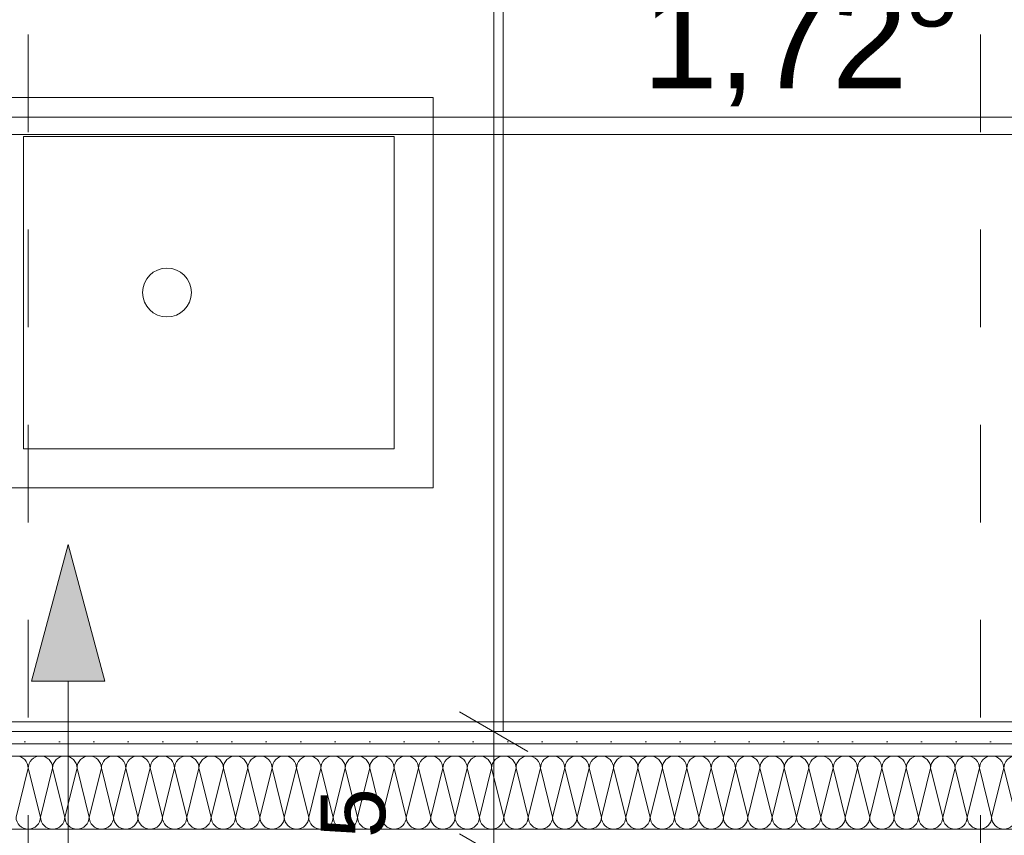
# Model space of a CAD drawing. Header units: metres. Extents: x -4 to 99, y -11 to 17.
# Tile 422 of 656: x 40.441 to 41.45, y 3.829 to 4.665. Entities that reach past the tile are written whole.
import ezdxf

# ---------------------------------------------------------------- set-up
doc = ezdxf.new("R2010")
doc.units = ezdxf.units.M
doc.header["$MEASUREMENT"] = 0
doc.linetypes.add('Untersicht', pattern=[0.1, 0.075, -0.025])
for name, color, linetype in [('152 - Bemaßung_ Beschriftung.Ausbau', 7, 'Continuous'), ('Neubau_401 - Zone.Raum_ Raumbegrenzung_ Whg.', 7, 'Continuous'), ('Neubau_606 - Struktur.Wand Innen Ausbau', 7, 'Continuous'), ('Neubau_650 - Abdeckung.Fußboden Aufbau', 7, 'Continuous'), ('Neubau_653 - Abdeckung.TB Verkofferung', 7, 'Continuous'), ('Neubau_702 - Einrichtung.Möbel Sanitär', 7, 'Continuous')]:
    doc.layers.add(name, color=color, linetype=linetype)
doc.styles.add('ERSTELLTER_STIL_2', font='txt')
doc.dimstyles.new('ERSTELLTER_STIL__1', dxfattribs={"dimtxt": 0.1, "dimasz": 0.0532, "dimexe": 0.18, "dimexo": 0.0625, "dimgap": 0, "dimtad": 1, "dimzin": 0, "dimdsep": 46, "dimtxsty": 'ERSTELLTER_STIL_2', "dimblk": 'ARROWHEAD_2', "dimblk1": 'ARROWHEAD_2', "dimblk2": 'ARROWHEAD_2', "dimcen": 0.09, "dimse1": 1, "dimse2": 1, "dimclrd": 7, "dimclre": 7, "dimclrt": 7, "dimazin": 0, "dimtfac": 1, "dimtdec": 4, "dimtmove": 0, "dimatfit": 3, "dimfxl": 1, "dimtolj": 1, "dimtzin": 0, "dimarcsym": 0})
doc.dimstyles.new('ERSTELLTER_STIL__2', dxfattribs={"dimtxt": 0.1, "dimasz": 0.0532, "dimexe": 0.18, "dimexo": 0.0625, "dimgap": 0, "dimtad": 1, "dimtih": 1, "dimtoh": 1, "dimzin": 0, "dimdsep": 46, "dimtxsty": 'ERSTELLTER_STIL_2', "dimblk": 'ARROWHEAD_2', "dimblk1": 'ARROWHEAD_2', "dimblk2": 'ARROWHEAD_2', "dimcen": 0.09, "dimse1": 1, "dimse2": 1, "dimclrd": 7, "dimclre": 7, "dimclrt": 7, "dimazin": 0, "dimtfac": 1, "dimtdec": 4, "dimtmove": 0, "dimatfit": 3, "dimfxl": 1, "dimtolj": 1, "dimtzin": 0, "dimarcsym": 0})
doc.dimstyles.new('ERSTELLTER_STIL__4', dxfattribs={"dimtxt": 0.1, "dimasz": 0.0532, "dimexe": 0.18, "dimexo": 0.0625, "dimgap": 0, "dimtad": 1, "dimzin": 0, "dimdsep": 46, "dimtxsty": 'ERSTELLTER_STIL_2', "dimblk": 'ARROWHEAD_2', "dimblk1": 'ARROWHEAD_2', "dimblk2": 'ARROWHEAD_2', "dimcen": 0.09, "dimse1": 1, "dimse2": 1, "dimclrd": 7, "dimclre": 7, "dimclrt": 7, "dimazin": 0, "dimtfac": 1, "dimtdec": 4, "dimtmove": 2, "dimatfit": 3, "dimfxl": 1, "dimtolj": 1, "dimtzin": 0, "dimarcsym": 0})
pattern_1 = [(45, (0, 0), (-0.01767767, 0.01767767), [0, -0.025])]

# ---------------------------------------------------------------- blocks, each defined once
blk = doc.blocks.new('*X144')
at = {"layer": 'Neubau_606 - Struktur.Wand Innen Ausbau', "color": 7, "linetype": 'Continuous', "lineweight": 5}
for p, q in [((40.45, 3.8975), (40.4375, 3.8475)), ((40.45, 3.8975), (40.4625, 3.8475)), ((40.475, 3.8975), (40.4625, 3.8475)), ((40.475, 3.8975), (40.4875, 3.8475)), ((40.5, 3.8975), (40.4875, 3.8475)), ((40.5, 3.8975), (40.5125, 3.8475)), ((40.525, 3.8975), (40.5125, 3.8475)), ((40.525, 3.8975), (40.5375, 3.8475)), ((40.55, 3.8975), (40.5375, 3.8475)), ((40.55, 3.8975), (40.5625, 3.8475)), ((40.575, 3.8975), (40.5625, 3.8475)), ((40.575, 3.8975), (40.5875, 3.8475)), ((40.6, 3.8975), (40.5875, 3.8475)), ((40.6, 3.8975), (40.6125, 3.8475)), ((40.625, 3.8975), (40.6125, 3.8475)), ((40.625, 3.8975), (40.6375, 3.8475)), ((40.65, 3.8975), (40.6375, 3.8475)), ((40.65, 3.8975), (40.6625, 3.8475)), ((40.675, 3.8975), (40.6625, 3.8475)), ((40.675, 3.8975), (40.6875, 3.8475)), ((40.7, 3.8975), (40.6875, 3.8475)), ((40.7, 3.8975), (40.7125, 3.8475)), ((40.725, 3.8975), (40.7125, 3.8475)), ((40.725, 3.8975), (40.7375, 3.8475)), ((40.75, 3.8975), (40.7375, 3.8475)), ((40.75, 3.8975), (40.7625, 3.8475)), ((40.775, 3.8975), (40.7625, 3.8475)), ((40.775, 3.8975), (40.7875, 3.8475)), ((40.8, 3.8975), (40.7875, 3.8475)), ((40.8, 3.8975), (40.8125, 3.8475)), ((40.825, 3.8975), (40.8125, 3.8475)), ((40.825, 3.8975), (40.8375, 3.8475)), ((40.85, 3.8975), (40.8375, 3.8475)), ((40.85, 3.8975), (40.8625, 3.8475)), ((40.875, 3.8975), (40.8625, 3.8475)), ((40.875, 3.8975), (40.8875, 3.8475)), ((40.9, 3.8975), (40.8875, 3.8475)), ((40.9, 3.8975), (40.9125, 3.8475)), ((40.925, 3.8975), (40.9125, 3.8475)), ((40.925, 3.8975), (40.9375, 3.8475)), ((40.95, 3.8975), (40.9375, 3.8475)), ((40.95, 3.8975), (40.9625, 3.8475)), ((40.975, 3.8975), (40.9625, 3.8475)), ((40.975, 3.8975), (40.9875, 3.8475)), ((41, 3.8975), (40.9875, 3.8475)), ((41, 3.8975), (41.0125, 3.8475)), ((41.025, 3.8975), (41.0125, 3.8475)), ((41.025, 3.8975), (41.0375, 3.8475)), ((41.05, 3.8975), (41.0375, 3.8475)), ((41.05, 3.8975), (41.0625, 3.8475)), ((41.075, 3.8975), (41.0625, 3.8475)), ((41.075, 3.8975), (41.0875, 3.8475)), ((41.1, 3.8975), (41.0875, 3.8475)), ((41.1, 3.8975), (41.1125, 3.8475)), ((41.125, 3.8975), (41.1125, 3.8475)), ((41.125, 3.8975), (41.1375, 3.8475)), ((41.15, 3.8975), (41.1375, 3.8475)), ((41.15, 3.8975), (41.1625, 3.8475)), ((41.175, 3.8975), (41.1625, 3.8475)), ((41.175, 3.8975), (41.1875, 3.8475)), ((41.2, 3.8975), (41.1875, 3.8475)), ((41.2, 3.8975), (41.2125, 3.8475)), ((41.225, 3.8975), (41.2125, 3.8475)), ((41.225, 3.8975), (41.2375, 3.8475)), ((41.25, 3.8975), (41.2375, 3.8475)), ((41.25, 3.8975), (41.2625, 3.8475)), ((41.275, 3.8975), (41.2625, 3.8475)), ((41.275, 3.8975), (41.2875, 3.8475)), ((41.3, 3.8975), (41.2875, 3.8475)), ((41.3, 3.8975), (41.3125, 3.8475)), ((41.325, 3.8975), (41.3125, 3.8475)), ((41.325, 3.8975), (41.3375, 3.8475)), ((41.35, 3.8975), (41.3375, 3.8475)), ((41.35, 3.8975), (41.3625, 3.8475)), ((41.375, 3.8975), (41.3625, 3.8475)), ((41.375, 3.8975), (41.3875, 3.8475)), ((41.4, 3.8975), (41.3875, 3.8475)), ((41.4, 3.8975), (41.4125, 3.8475)), ((41.425, 3.8975), (41.4125, 3.8475)), ((41.425, 3.8975), (41.4375, 3.8475)), ((41.45, 3.8975), (41.4375, 3.8475)), ((41.45, 3.8975), (41.4625, 3.8475))]:
    blk.add_line(p, q, dxfattribs=at)
for centre, start, end in [((40.4375, 3.8975), 360, 90), ((40.4625, 3.8975), 90, 180), ((40.4625, 3.8975), 360, 90), ((40.4875, 3.8975), 90, 180), ((40.4875, 3.8975), 360, 90), ((40.5125, 3.8975), 90, 180), ((40.5125, 3.8975), 360, 90), ((40.5375, 3.8975), 90, 180), ((40.5375, 3.8975), 360, 90), ((40.5625, 3.8975), 90, 180), ((40.5625, 3.8975), 360, 90), ((40.5875, 3.8975), 90, 180), ((40.5875, 3.8975), 360, 90), ((40.6125, 3.8975), 90, 180), ((40.6125, 3.8975), 360, 90), ((40.6375, 3.8975), 90, 180), ((40.6375, 3.8975), 360, 90), ((40.6625, 3.8975), 90, 180), ((40.6625, 3.8975), 360, 90), ((40.6875, 3.8975), 90, 180), ((40.6875, 3.8975), 360, 90), ((40.7125, 3.8975), 90, 180), ((40.7125, 3.8975), 360, 90), ((40.7375, 3.8975), 90, 180), ((40.7375, 3.8975), 360, 90), ((40.7625, 3.8975), 90, 180), ((40.7625, 3.8975), 360, 90), ((40.7875, 3.8975), 90, 180), ((40.7875, 3.8975), 360, 90), ((40.8125, 3.8975), 90, 180), ((40.8125, 3.8975), 360, 90), ((40.8375, 3.8975), 90, 180), ((40.8375, 3.8975), 360, 90), ((40.8625, 3.8975), 90, 180), ((40.8625, 3.8975), 360, 90), ((40.8875, 3.8975), 90, 180), ((40.8875, 3.8975), 360, 90), ((40.9125, 3.8975), 90, 180), ((40.9125, 3.8975), 360, 90), ((40.9375, 3.8975), 90, 180), ((40.9375, 3.8975), 360, 90), ((40.9625, 3.8975), 90, 180), ((40.9625, 3.8975), 360, 90), ((40.9875, 3.8975), 90, 180), ((40.9875, 3.8975), 360, 90), ((41.0125, 3.8975), 90, 180), ((41.0125, 3.8975), 360, 90), ((41.0375, 3.8975), 90, 180), ((41.0375, 3.8975), 360, 90), ((41.0625, 3.8975), 90, 180), ((41.0625, 3.8975), 360, 90), ((41.0875, 3.8975), 90, 180), ((41.0875, 3.8975), 360, 90), ((41.1125, 3.8975), 90, 180), ((41.1125, 3.8975), 360, 90), ((41.1375, 3.8975), 90, 180), ((41.1375, 3.8975), 360, 90), ((41.1625, 3.8975), 90, 180), ((41.1625, 3.8975), 360, 90), ((41.1875, 3.8975), 90, 180), ((41.1875, 3.8975), 360, 90), ((41.2125, 3.8975), 90, 180), ((41.2125, 3.8975), 360, 90), ((41.2375, 3.8975), 90, 180), ((41.2375, 3.8975), 360, 90), ((41.2625, 3.8975), 90, 180), ((41.2625, 3.8975), 360, 90), ((41.2875, 3.8975), 90, 180), ((41.2875, 3.8975), 360, 90), ((41.3125, 3.8975), 90, 180), ((41.3125, 3.8975), 360, 90), ((41.3375, 3.8975), 90, 180), ((41.3375, 3.8975), 360, 90), ((41.3625, 3.8975), 90, 180), ((41.3625, 3.8975), 360, 90), ((41.3875, 3.8975), 90, 180), ((41.3875, 3.8975), 360, 90), ((41.4125, 3.8975), 90, 180), ((41.4125, 3.8975), 360, 90), ((41.4375, 3.8975), 90, 180), ((41.4375, 3.8975), 360, 90), ((41.4625, 3.8975), 90, 180), ((40.45, 3.8475), 180, 270), ((40.45, 3.8475), 270, 360), ((40.475, 3.8475), 180, 270), ((40.475, 3.8475), 270, 360), ((40.5, 3.8475), 180, 270), ((40.5, 3.8475), 270, 360), ((40.525, 3.8475), 180, 270), ((40.525, 3.8475), 270, 360), ((40.55, 3.8475), 180, 270), ((40.55, 3.8475), 270, 360), ((40.575, 3.8475), 180, 270), ((40.575, 3.8475), 270, 360), ((40.6, 3.8475), 180, 270), ((40.6, 3.8475), 270, 360), ((40.625, 3.8475), 180, 270), ((40.625, 3.8475), 270, 360), ((40.65, 3.8475), 180, 270), ((40.65, 3.8475), 270, 360), ((40.675, 3.8475), 180, 270), ((40.675, 3.8475), 270, 360), ((40.7, 3.8475), 180, 270), ((40.7, 3.8475), 270, 360), ((40.725, 3.8475), 180, 270), ((40.725, 3.8475), 270, 360), ((40.75, 3.8475), 180, 270), ((40.75, 3.8475), 270, 360), ((40.775, 3.8475), 180, 270), ((40.775, 3.8475), 270, 360), ((40.8, 3.8475), 180, 270), ((40.8, 3.8475), 270, 360), ((40.825, 3.8475), 180, 270), ((40.825, 3.8475), 270, 360), ((40.85, 3.8475), 180, 270), ((40.85, 3.8475), 270, 360), ((40.875, 3.8475), 180, 270), ((40.875, 3.8475), 270, 360), ((40.9, 3.8475), 180, 270), ((40.9, 3.8475), 270, 360), ((40.925, 3.8475), 180, 270), ((40.925, 3.8475), 270, 360), ((40.95, 3.8475), 180, 270), ((40.95, 3.8475), 270, 360), ((40.975, 3.8475), 180, 270), ((40.975, 3.8475), 270, 360), ((41, 3.8475), 180, 270), ((41, 3.8475), 270, 360), ((41.025, 3.8475), 180, 270), ((41.025, 3.8475), 270, 360), ((41.05, 3.8475), 180, 270), ((41.05, 3.8475), 270, 360), ((41.075, 3.8475), 180, 270), ((41.075, 3.8475), 270, 360), ((41.1, 3.8475), 180, 270), ((41.1, 3.8475), 270, 360), ((41.125, 3.8475), 180, 270), ((41.125, 3.8475), 270, 360), ((41.15, 3.8475), 180, 270), ((41.15, 3.8475), 270, 360), ((41.175, 3.8475), 180, 270), ((41.175, 3.8475), 270, 360), ((41.2, 3.8475), 180, 270), ((41.2, 3.8475), 270, 360), ((41.225, 3.8475), 180, 270), ((41.225, 3.8475), 270, 360), ((41.25, 3.8475), 180, 270), ((41.25, 3.8475), 270, 360), ((41.275, 3.8475), 180, 270), ((41.275, 3.8475), 270, 360), ((41.3, 3.8475), 180, 270), ((41.3, 3.8475), 270, 360), ((41.325, 3.8475), 180, 270), ((41.325, 3.8475), 270, 360), ((41.35, 3.8475), 180, 270), ((41.35, 3.8475), 270, 360), ((41.375, 3.8475), 180, 270), ((41.375, 3.8475), 270, 360), ((41.4, 3.8475), 180, 270), ((41.4, 3.8475), 270, 360), ((41.425, 3.8475), 180, 270), ((41.425, 3.8475), 270, 360), ((41.45, 3.8475), 180, 270), ((41.45, 3.8475), 270, 360)]:
    blk.add_arc(centre, 0.0125, start, end, dxfattribs=at)
blk = doc.blocks.new('*D611')
at = {"layer": '152 - Bemaßung_ Beschriftung.Ausbau', "color": 7, "linetype": 'Continuous', "lineweight": 5}
for p, q in [((45.7453, 3.7402), (45.8153, 3.6998)), ((45.8328, 3.72), (45.7278, 3.72)), ((45.7803, 0.245), (45.7803, 3.72)), ((45.7453, 0.2652), (45.8153, 0.2248))]:
    blk.add_line(p, q, dxfattribs=at)
at = {"layer": '152 - Bemaßung_ Beschriftung.Ausbau', "color": 7, "lineweight": 5, "char_height": 0.1, "attachment_point": 7, "rotation": 90, "style": 'ERSTELLTER_STIL_2'}
for s, insert in [('\\A1;{\\pql;\\fArial|b0|i0|c0|p38;17\\fArial|b0|i0|c0|p38;\\A1{\\H.66x;\\S5^  ;}}', (45.7614, 3.4979)), ('\\A1;{\\pql;\\fArial|b0|i0|c0|p38;3,47\\fArial|b0|i0|c0|p38;\\A1{\\H.66x;\\S5^  ;}}', (45.7797, 1.7235))]:
    blk.add_mtext(s, dxfattribs=dict(at, insert=insert))
blk = doc.blocks.new('ARROWHEAD_2')
at = {"color": 0, "linetype": 'Continuous', "lineweight": 0}
for p, q in [((-0.378, -0.655), (0.378, 0.655)), ((0, 0), (-1, 0))]:
    blk.add_line(p, q, dxfattribs=at)
blk = doc.blocks.new('*D630')
at = {"layer": '152 - Bemaßung_ Beschriftung.Ausbau', "color": 7, "linetype": 'Continuous', "lineweight": 5}
for p, q in [((40.8922, 3.8302), (40.9622, 3.7898)), ((40.9797, 3.81), (40.8747, 3.81)), ((40.9272, 2.88), (40.9272, 3.81)), ((40.8922, 2.9002), (40.9622, 2.8598)), ((40.9797, 2.88), (40.8747, 2.88))]:
    blk.add_line(p, q, dxfattribs=at)
at = {"layer": '152 - Bemaßung_ Beschriftung.Ausbau', "color": 7, "lineweight": 5, "char_height": 0.1, "attachment_point": 7, "rotation": 90, "style": 'ERSTELLTER_STIL_2'}
for s, insert in [('\\A1;{\\pql;\\fArial|b0|i0|c0|p38;12\\fArial|b0|i0|c0|p38;\\A1{\\H.66x;\\S5^  ;}}', (40.9083, 3.6705)), ('\\A1;{\\pql;\\fArial|b0|i0|c0|p38;93}', (40.9072, 3.2691))]:
    blk.add_mtext(s, dxfattribs=dict(at, insert=insert))
blk = doc.blocks.new('*D631')
at = {"layer": '152 - Bemaßung_ Beschriftung.Ausbau', "color": 7, "linetype": 'Continuous', "lineweight": 5}
for p, q in [((40.8922, 3.9552), (40.9622, 3.9148)), ((40.9797, 3.935), (40.8747, 3.935)), ((40.9272, 3.81), (40.9272, 3.935)), ((40.8922, 3.8302), (40.9622, 3.7898)), ((40.9797, 3.81), (40.8747, 3.81))]:
    blk.add_line(p, q, dxfattribs=at)
blk = doc.blocks.new('*D632')
at = {"layer": '152 - Bemaßung_ Beschriftung.Ausbau', "color": 7, "linetype": 'Continuous', "lineweight": 5}
for p, q in [((40.9272, 5.76), (40.9272, 5.7942)), ((40.9622, 5.7398), (40.8922, 5.7802)), ((40.9797, 5.76), (40.8747, 5.76)), ((40.9272, 3.935), (40.9272, 5.76)), ((40.8922, 3.9552), (40.9622, 3.9148)), ((40.9797, 3.935), (40.8747, 3.935))]:
    blk.add_line(p, q, dxfattribs=at)
at = {"layer": '152 - Bemaßung_ Beschriftung.Ausbau', "color": 7, "lineweight": 5, "insert": (40.9266, 4.6894), "char_height": 0.1, "attachment_point": 7, "rotation": 90, "style": 'ERSTELLTER_STIL_2'}
blk.add_mtext('\\A1;{\\pql;\\fArial|b0|i0|c0|p38;1,82\\fArial|b0|i0|c0|p38;\\A1{\\H.66x;\\S5^  ;}}', dxfattribs=at)
blk = doc.blocks.new('*D634')
at = {"layer": '152 - Bemaßung_ Beschriftung.Ausbau', "color": 7, "linetype": 'Continuous', "lineweight": 5}
for p, q in [((40.375, 4.5121), (40.375, 4.6171)), ((42.1, 4.5121), (42.1, 4.6171)), ((40.3952, 4.5996), (40.3548, 4.5296)), ((42.0798, 4.5296), (42.1202, 4.5996)), ((40.375, 4.5646), (42.1, 4.5646)), ((42.1, 4.5646), (42.1342, 4.5646))]:
    blk.add_line(p, q, dxfattribs=at)
at = {"layer": '152 - Bemaßung_ Beschriftung.Ausbau', "color": 7, "lineweight": 5, "insert": (41.0794, 4.5652), "char_height": 0.1, "attachment_point": 7, "style": 'ERSTELLTER_STIL_2'}
blk.add_mtext('\\A1;{\\pql;\\fArial|b0|i0|c0|p38;1,72\\fArial|b0|i0|c0|p38;\\A1{\\H.66x;\\S5^  ;}}', dxfattribs=at)

msp = doc.modelspace()

# ---------------------------------------------------------------- hatches: boundary and pattern name
at = {"layer": 'Neubau_401 - Zone.Raum_ Raumbegrenzung_ Whg.', "linetype": 'Continuous', "lineweight": 13}
msp.add_hatch(color=1, dxfattribs=at).paths.add_polyline_path([(40.491, 4.1267), (40.4535, 3.9868), (40.5285, 3.9868)])
at = {"layer": 'Neubau_606 - Struktur.Wand Innen Ausbau', "linetype": 'Continuous', "lineweight": 0, "true_color": 0x000000}
h = msp.add_hatch(dxfattribs=at)
h.set_pattern_fill('Gips_0001', color=18, style=0, pattern_type=2)
h.set_pattern_definition(pattern_1)
h.paths.add_polyline_path([(40.165, 3.935), (40.165, 3.9225), (42.325, 3.9225), (42.325, 3.935)])
h = msp.add_hatch(dxfattribs=at)
h.set_pattern_fill('Gips_0001', color=18, style=0, pattern_type=2)
h.set_pattern_definition(pattern_1)
h.paths.add_polyline_path([(40.165, 3.9225), (40.165, 3.91), (42.325, 3.91), (42.325, 3.9225)])
h = msp.add_hatch(dxfattribs=at)
h.set_pattern_fill('Gips_0001', color=18, style=0, pattern_type=2)
h.set_pattern_definition(pattern_1)
h.paths.add_polyline_path([(40.165, 3.835), (40.165, 3.8225), (42.325, 3.8225), (42.325, 3.835)])
at = {"layer": 'Neubau_650 - Abdeckung.Fußboden Aufbau', "linetype": 'Continuous', "lineweight": 13, "true_color": 0xafafaf}
h = msp.add_hatch(dxfattribs=at)
h.set_pattern_fill('Raster_60x60_Fuge_2mm_0001', color=253, style=0, pattern_type=2)
h.set_pattern_definition([(0, (40.93646, 5.1485), (0, 0.602), []), (90, (40.93646, 5.1485), (-0.602, 0), [])])
h.paths.add_polyline_path([(42.1, 3.935), (42.1, 5.76), (40.375, 5.76), (40.375, 3.935)])
h = msp.add_hatch(dxfattribs=at)
h.set_pattern_fill('Raster_60x60_Fuge_2mm_0001', color=253, style=0, pattern_type=2)
h.set_pattern_definition([(0, (42.61, 3.81), (0, 0.602), []), (90, (42.61, 3.81), (-0.602, 0), [])])
h.paths.add_polyline_path([(42.325, 3.81), (40.415, 3.81), (40.415, 0.255), (43.545, 0.255), (43.545, 0.33, -0.414214), (43.495, 0.28, -0.414214), (43.445, 0.33, -0.414214), (43.395, 0.28, -0.414214), (43.345, 0.33, -0.414214), (43.395, 0.38, -0.414214), (43.445, 0.33, -0.414214), (43.495, 0.38, -0.414214), (43.545, 0.33), (43.545, 3.81), (43.21, 3.81), (43.21, 3.935), (42.325, 3.935)])

# ---------------------------------------------------------------- linework, layer by layer
at = {"layer": 'Neubau_401 - Zone.Raum_ Raumbegrenzung_ Whg.', "color": 1, "linetype": 'Continuous', "lineweight": 9}
for p, q in [((40.491, 4.1267), (40.4535, 3.9868)), ((40.491, 4.1267), (40.5285, 3.9868)), ((40.5285, 3.9868), (40.4535, 3.9868)), ((40.491, -1.3085), (40.491, 3.9868))]:
    msp.add_line(p, q, dxfattribs=at)
at = {"layer": 'Neubau_606 - Struktur.Wand Innen Ausbau', "color": 1, "linetype": 'Continuous', "lineweight": 5}
for p, q in [((42.325, 3.9225), (40.165, 3.9225)), ((42.325, 3.91), (40.165, 3.91)), ((40.165, 3.835), (42.325, 3.835))]:
    msp.add_line(p, q, dxfattribs=at)
at = {"layer": 'Neubau_606 - Struktur.Wand Innen Ausbau', "color": 1, "linetype": 'Continuous', "lineweight": 5, "flags": 128}
msp.add_lwpolyline([(42.1, 3.935), (40.375, 3.935)], dxfattribs=at)
at = {"layer": 'Neubau_650 - Abdeckung.Fußboden Aufbau', "color": 1, "linetype": 'Continuous', "lineweight": 13, "flags": 128}
msp.add_lwpolyline([(42.1, 3.935), (40.375, 3.935), (40.375, 5.76), (42.1, 5.76)], close=True, dxfattribs=at)
at = {"layer": 'Neubau_653 - Abdeckung.TB Verkofferung', "color": 1, "linetype": 'Untersicht', "lineweight": 9}
for p, q in [((40.45, 0.7495), (40.45, 5.0505)), ((41.426, 0.7495), (41.426, 5.0505))]:
    msp.add_line(p, q, dxfattribs=at)
at = {"layer": 'Neubau_702 - Einrichtung.Möbel Sanitär', "color": 1, "linetype": 'Continuous', "lineweight": 9}
for p, q in [((40.445, 4.225), (40.445, 4.545)), ((40.445, 4.545), (40.825, 4.545)), ((40.825, 4.545), (40.825, 4.225)), ((40.825, 4.225), (40.445, 4.225))]:
    msp.add_line(p, q, dxfattribs=at)
at = {"layer": 'Neubau_702 - Einrichtung.Möbel Sanitär', "color": 1, "linetype": 'Continuous', "lineweight": 9, "flags": 128}
msp.add_lwpolyline([(40.865, 4.585), (40.865, 4.185), (40.375, 4.185), (40.375, 4.585)], close=True, dxfattribs=at)
at = {"layer": 'Neubau_702 - Einrichtung.Möbel Sanitär', "color": 1, "linetype": 'Continuous', "lineweight": 9}
msp.add_circle((40.5922, 4.385), 0.025, dxfattribs=at)

# ---------------------------------------------------------------- block references
at = {"layer": 'Neubau_606 - Struktur.Wand Innen Ausbau', "color": 1, "lineweight": 13}
msp.add_blockref('*X144', (0, 0), dxfattribs=at)

# ---------------------------------------------------------------- dimensions: what is measured, and where the dimension line sits
at = {"layer": '152 - Bemaßung_ Beschriftung.Ausbau', "color": 7, "linetype": 'Continuous', "lineweight": 5}
for base, p1, p2, dimstyle, picture, middle in [((40.9272007, 5.76), (42.324989, 3.9349995), (42.324989, 5.76), 'ERSTELLTER_STIL__1', '*D632', (40.8572007, 4.9543702)), ((40.9272, 3.81), (41.855, 2.88), (42.325, 3.81), 'ERSTELLTER_STIL__1', '*D630', (40.8572, 3.3453)), ((40.927200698, 3.9349995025), (42.3249889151, 3.8099995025), (42.3249889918, 3.9349995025), 'ERSTELLTER_STIL__4', '*D631', (40.8572006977, 3.8817635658)), ((45.780333, 3.719998), (22.1775, 0.245), (44.709987, 3.719998), 'ERSTELLTER_STIL__1', '*D611', (45.710333, 1.988441))]:
    dim = msp.add_linear_dim(base=base, p1=p1, p2=p2, angle=90, dimstyle=dimstyle, dxfattribs=at)
    dim.commit()
    dim.dimension.update_dxf_attribs({"geometry": picture, "text_midpoint": middle, "dimtype": 160, "text_rotation": 90})
dim = msp.add_linear_dim(base=(42.09999, 4.5646), p1=(40.37498, 5.76), p2=(42.09999, 5.76), dimstyle='ERSTELLTER_STIL__2', dxfattribs=at)
dim.commit()
dim.dimension.update_dxf_attribs({"geometry": '*D634', "text_midpoint": (41.34435, 4.6346), "dimtype": 160})

doc.saveas('drawing.dxf')
